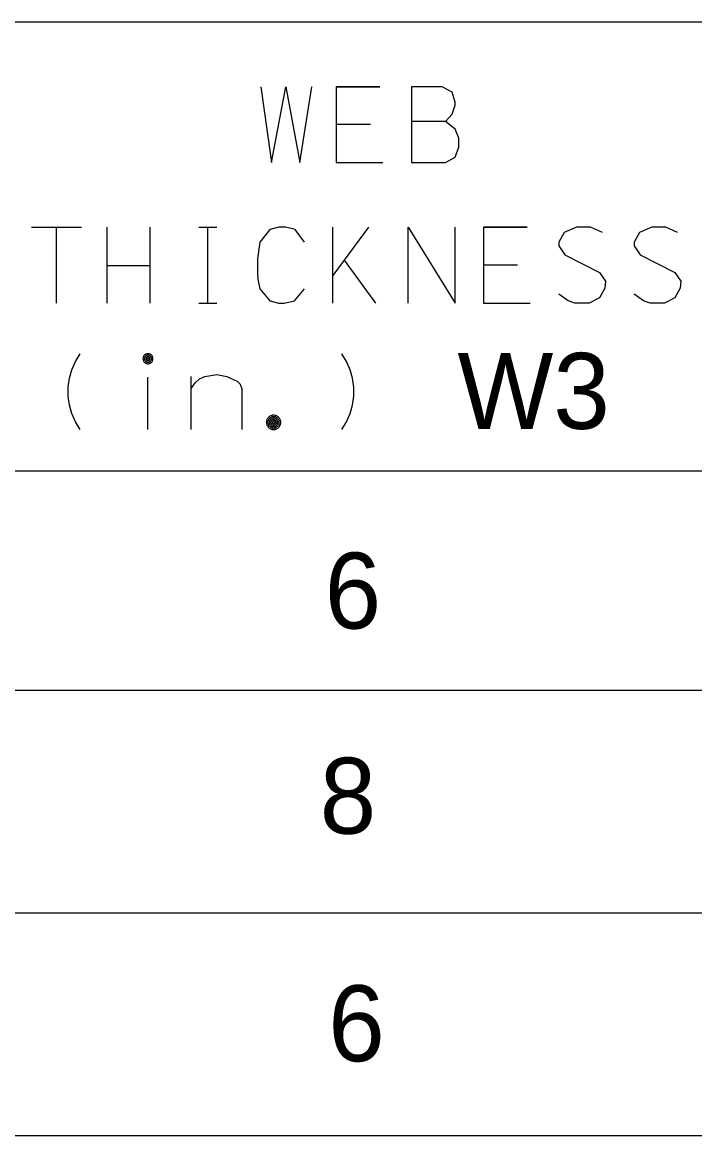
# Model space of a CAD drawing. Extents: x 635698 to 639877, y 296617 to 300175.
# Drawn here: x 639235.98 to 639262.56, y 299359.95 to 299403.96 of the extents above; entities that cross this region are included whole.
import ezdxf

# ---------------------------------------------------------------- set-up
doc = ezdxf.new("R2010")
doc.units = 0
doc.layers.add('1', color=7, linetype='Continuous')
doc.layers.add('3', color=7, linetype='Continuous')

msp = doc.modelspace()

# ---------------------------------------------------------------- linework, layer by layer
at = {"layer": '1'}
for p, q in [((639412.368, 299403.959), (639008.767, 299403.959)), ((639412.368, 299386.224), (639083.857, 299386.224)), ((639412.368, 299377.556), (639085.459, 299377.556)), ((639412.368, 299368.756), (639084.543, 299368.756)), ((639412.368, 299359.954), (639085.229, 299359.954))]:
    msp.add_line(p, q, dxfattribs=at)
at = {"layer": '3'}
for points in [[(639245.413, 299401.414), (639245.838, 299398.414), (639246.405, 299401.414), (639246.949, 299398.414), (639247.421, 299401.414)], [(639250.114, 299401.414), (639248.39, 299401.414), (639248.39, 299398.414), (639250.232, 299398.414)], [(639248.39, 299401.414), (639250.114, 299401.414)], [(639252.713, 299400.044), (639252.972, 299400.328), (639253.091, 299400.682), (639253.091, 299400.8), (639252.972, 299401.201), (639252.571, 299401.414), (639251.366, 299401.414), (639251.366, 299398.414), (639252.713, 299398.414), (639253.091, 299398.627), (639253.232, 299399.028), (639253.232, 299399.382), (639253.091, 299399.737), (639252.713, 299400.044), (639251.366, 299400.044)], [(639248.39, 299399.926), (639249.739, 299399.926)], [(639248.39, 299399.926), (639249.739, 299399.926)], [(639236.344, 299395.86), (639238.329, 299395.86)], [(639237.337, 299392.86), (639237.337, 299395.86)], [(639237.337, 299392.86), (639237.337, 299395.86)], [(639239.321, 299395.86), (639239.321, 299392.86)], [(639241.022, 299395.86), (639241.022, 299392.86)], [(639242.959, 299395.86), (639243.668, 299395.86)], [(639243.313, 299392.86), (639243.313, 299395.86)], [(639247.14, 299395.27), (639246.762, 299395.766), (639246.384, 299395.86), (639246.124, 299395.86), (639245.77, 299395.766), (639245.369, 299395.27), (639245.274, 299394.608), (639245.274, 299394.254), (639245.274, 299394.017), (639245.298, 299393.805), (639245.369, 299393.427), (639245.77, 299392.955), (639246.124, 299392.86), (639246.337, 299392.86), (639246.739, 299392.955), (639247.14, 299393.427)], [(639248.251, 299392.86), (639248.251, 299395.86)], [(639249.668, 299395.86), (639248.251, 299393.947)], [(639251.227, 299392.86), (639251.227, 299395.86), (639253.093, 299392.86), (639253.093, 299395.86)], [(639255.928, 299395.86), (639254.204, 299395.86), (639254.204, 299392.86), (639256.047, 299392.86)], [(639254.204, 299395.86), (639255.928, 299395.86)], [(639258.905, 299395.647), (639258.432, 299395.86), (639257.889, 299395.86), (639257.393, 299395.647), (639257.18, 299395.27), (639257.18, 299395.128), (639257.417, 299394.774), (639258.787, 299394.065), (639259.023, 299393.734), (639258.999, 299393.451), (639258.787, 299393.073), (639258.385, 299392.86), (639257.818, 299392.86), (639257.558, 299392.955), (639257.18, 299393.214)], [(639261.881, 299395.647), (639261.409, 299395.86), (639260.866, 299395.86), (639260.37, 299395.647), (639260.157, 299395.27), (639260.157, 299395.128), (639260.393, 299394.774), (639261.763, 299394.065), (639262, 299393.734), (639261.976, 299393.451), (639261.763, 299393.073), (639261.362, 299392.86), (639260.795, 299392.86), (639260.535, 299392.955), (639260.157, 299393.214)], [(639239.321, 299394.349), (639241.022, 299394.349)], [(639249.951, 299392.86), (639248.723, 299394.561)], [(639254.204, 299394.372), (639255.553, 299394.372)], [(639254.204, 299394.372), (639255.553, 299394.372)], [(639242.959, 299392.86), (639243.668, 299392.86)], [(639238.274, 299387.861), (639238.085, 299388.169), (639237.943, 299388.499), (639237.849, 299388.83), (639237.802, 299389.184), (639237.802, 299389.539), (639237.849, 299389.893), (639237.943, 299390.223), (639238.085, 299390.554), (639238.274, 299390.861)], [(639241.15, 299390.663), (639241.149, 299390.684), (639241.146, 299390.704), (639241.14, 299390.724), (639241.133, 299390.744), (639241.124, 299390.762), (639241.112, 299390.78), (639241.099, 299390.796), (639241.084, 299390.81), (639241.069, 299390.823), (639241.051, 299390.835), (639241.033, 299390.844), (639241.013, 299390.851), (639240.993, 299390.857), (639240.973, 299390.86), (639240.952, 299390.861), (639240.931, 299390.86), (639240.911, 299390.857), (639240.891, 299390.851), (639240.872, 299390.844), (639240.853, 299390.835), (639240.836, 299390.823), (639240.82, 299390.81), (639240.805, 299390.796), (639240.792, 299390.78), (639240.781, 299390.762), (639240.771, 299390.744), (639240.764, 299390.724), (639240.758, 299390.704), (639240.755, 299390.684), (639240.754, 299390.663), (639240.755, 299390.642), (639240.758, 299390.622), (639240.764, 299390.602), (639240.771, 299390.583), (639240.781, 299390.564), (639240.792, 299390.547), (639240.805, 299390.531), (639240.82, 299390.516), (639240.836, 299390.503), (639240.853, 299390.492), (639240.872, 299390.482), (639240.891, 299390.475), (639240.911, 299390.47), (639240.931, 299390.466), (639240.952, 299390.465), (639240.973, 299390.466), (639240.993, 299390.47), (639241.013, 299390.475), (639241.033, 299390.482), (639241.051, 299390.492), (639241.069, 299390.503), (639241.084, 299390.516), (639241.099, 299390.531), (639241.112, 299390.547), (639241.124, 299390.564), (639241.133, 299390.583), (639241.14, 299390.602), (639241.146, 299390.622), (639241.149, 299390.642), (639241.15, 299390.663)], [(639241.09, 299390.663), (639241.089, 299390.678), (639241.087, 299390.692), (639241.083, 299390.706), (639241.078, 299390.719), (639241.072, 299390.732), (639241.064, 299390.744), (639241.055, 299390.756), (639241.044, 299390.766), (639241.033, 299390.775), (639241.021, 299390.783), (639241.008, 299390.789), (639240.995, 299390.794), (639240.981, 299390.798), (639240.966, 299390.801), (639240.952, 299390.801), (639240.938, 299390.801), (639240.923, 299390.798), (639240.909, 299390.794), (639240.896, 299390.789), (639240.883, 299390.783), (639240.871, 299390.775), (639240.86, 299390.766), (639240.85, 299390.756), (639240.841, 299390.744), (639240.832, 299390.732), (639240.826, 299390.719), (639240.821, 299390.706), (639240.817, 299390.692), (639240.815, 299390.678), (639240.814, 299390.663), (639240.815, 299390.649), (639240.817, 299390.635), (639240.821, 299390.62), (639240.826, 299390.607), (639240.832, 299390.594), (639240.841, 299390.582), (639240.85, 299390.571), (639240.86, 299390.561), (639240.871, 299390.552), (639240.883, 299390.544), (639240.896, 299390.537), (639240.909, 299390.532), (639240.923, 299390.528), (639240.938, 299390.526), (639240.952, 299390.525), (639240.966, 299390.526), (639240.981, 299390.528), (639240.995, 299390.532), (639241.008, 299390.537), (639241.021, 299390.544), (639241.033, 299390.552), (639241.044, 299390.561), (639241.055, 299390.571), (639241.064, 299390.582), (639241.072, 299390.594), (639241.078, 299390.607), (639241.083, 299390.62), (639241.087, 299390.635), (639241.089, 299390.649), (639241.09, 299390.663)], [(639241.03, 299390.663), (639241.03, 299390.671), (639241.028, 299390.679), (639241.026, 299390.687), (639241.023, 299390.695), (639241.02, 299390.702), (639241.015, 299390.709), (639241.01, 299390.715), (639241.004, 299390.721), (639240.998, 299390.726), (639240.991, 299390.731), (639240.984, 299390.734), (639240.976, 299390.737), (639240.968, 299390.739), (639240.96, 299390.741), (639240.952, 299390.741), (639240.944, 299390.741), (639240.936, 299390.739), (639240.928, 299390.737), (639240.92, 299390.734), (639240.913, 299390.731), (639240.906, 299390.726), (639240.9, 299390.721), (639240.894, 299390.715), (639240.889, 299390.709), (639240.884, 299390.702), (639240.881, 299390.695), (639240.878, 299390.687), (639240.876, 299390.679), (639240.875, 299390.671), (639240.874, 299390.663), (639240.875, 299390.655), (639240.876, 299390.647), (639240.878, 299390.639), (639240.881, 299390.631), (639240.884, 299390.624), (639240.889, 299390.617), (639240.894, 299390.611), (639240.9, 299390.605), (639240.906, 299390.6), (639240.913, 299390.596), (639240.92, 299390.592), (639240.928, 299390.589), (639240.936, 299390.587), (639240.944, 299390.586), (639240.952, 299390.585), (639240.96, 299390.586), (639240.968, 299390.587), (639240.976, 299390.589), (639240.984, 299390.592), (639240.991, 299390.596), (639240.998, 299390.6), (639241.004, 299390.605), (639241.01, 299390.611), (639241.015, 299390.617), (639241.02, 299390.624), (639241.023, 299390.631), (639241.026, 299390.639), (639241.028, 299390.647), (639241.03, 299390.655), (639241.03, 299390.663)], [(639248.606, 299387.861), (639248.795, 299388.169), (639248.937, 299388.499), (639249.032, 299388.83), (639249.079, 299389.184), (639249.079, 299389.539), (639249.032, 299389.893), (639248.937, 299390.223), (639248.795, 299390.554), (639248.606, 299390.861)], [(639240.97, 299390.663), (639240.97, 299390.665), (639240.97, 299390.667), (639240.969, 299390.669), (639240.969, 299390.671), (639240.968, 299390.672), (639240.966, 299390.674), (639240.965, 299390.675), (639240.964, 299390.676), (639240.963, 299390.678), (639240.961, 299390.679), (639240.96, 299390.68), (639240.958, 299390.68), (639240.956, 299390.681), (639240.954, 299390.681), (639240.952, 299390.681), (639240.95, 299390.681), (639240.949, 299390.681), (639240.947, 299390.68), (639240.945, 299390.68), (639240.943, 299390.679), (639240.942, 299390.678), (639240.94, 299390.676), (639240.939, 299390.675), (639240.938, 299390.674), (639240.936, 299390.672), (639240.936, 299390.671), (639240.935, 299390.669), (639240.935, 299390.667), (639240.934, 299390.665), (639240.934, 299390.663), (639240.934, 299390.661), (639240.935, 299390.66), (639240.935, 299390.658), (639240.936, 299390.656), (639240.936, 299390.654), (639240.938, 299390.653), (639240.939, 299390.651), (639240.94, 299390.65), (639240.942, 299390.649), (639240.943, 299390.648), (639240.945, 299390.647), (639240.947, 299390.646), (639240.949, 299390.646), (639240.95, 299390.645), (639240.952, 299390.645), (639240.954, 299390.645), (639240.956, 299390.646), (639240.958, 299390.646), (639240.96, 299390.647), (639240.961, 299390.648), (639240.963, 299390.649), (639240.964, 299390.65), (639240.965, 299390.651), (639240.966, 299390.653), (639240.968, 299390.654), (639240.969, 299390.656), (639240.969, 299390.658), (639240.97, 299390.66), (639240.97, 299390.661), (639240.97, 299390.663)], [(639240.952, 299387.861), (639240.952, 299389.94)], [(639242.653, 299389.491), (639242.818, 299389.704), (639242.984, 299389.869), (639243.197, 299389.964), (639243.669, 299390.034), (639244.07, 299389.964), (639244.472, 299389.775), (639244.591, 299389.657), (639244.661, 299389.468), (639244.661, 299387.861)], [(639242.653, 299387.861), (639242.653, 299389.964)], [(639246.2, 299388.146), (639246.198, 299388.176), (639246.193, 299388.206), (639246.186, 299388.234), (639246.175, 299388.262), (639246.162, 299388.289), (639246.145, 299388.314), (639246.126, 299388.337), (639246.105, 299388.358), (639246.082, 299388.377), (639246.057, 299388.393), (639246.03, 299388.407), (639246.003, 299388.417), (639245.974, 299388.425), (639245.944, 299388.43), (639245.915, 299388.431), (639245.885, 299388.43), (639245.855, 299388.425), (639245.826, 299388.417), (639245.799, 299388.407), (639245.772, 299388.393), (639245.747, 299388.377), (639245.724, 299388.358), (639245.703, 299388.337), (639245.684, 299388.314), (639245.668, 299388.289), (639245.654, 299388.262), (639245.644, 299388.234), (639245.636, 299388.206), (639245.631, 299388.176), (639245.63, 299388.146), (639245.631, 299388.116), (639245.636, 299388.087), (639245.644, 299388.058), (639245.654, 299388.03), (639245.668, 299388.004), (639245.684, 299387.979), (639245.703, 299387.955), (639245.724, 299387.934), (639245.747, 299387.916), (639245.772, 299387.899), (639245.799, 299387.886), (639245.826, 299387.875), (639245.855, 299387.868), (639245.885, 299387.863), (639245.915, 299387.861), (639245.944, 299387.863), (639245.974, 299387.868), (639246.003, 299387.875), (639246.03, 299387.886), (639246.057, 299387.899), (639246.082, 299387.916), (639246.105, 299387.934), (639246.126, 299387.955), (639246.145, 299387.979), (639246.162, 299388.004), (639246.175, 299388.03), (639246.186, 299388.058), (639246.193, 299388.087), (639246.198, 299388.116), (639246.2, 299388.146)], [(639246.14, 299388.146), (639246.138, 299388.17), (639246.135, 299388.193), (639246.129, 299388.216), (639246.12, 299388.238), (639246.11, 299388.259), (639246.097, 299388.278), (639246.082, 299388.297), (639246.065, 299388.313), (639246.047, 299388.328), (639246.027, 299388.341), (639246.006, 299388.352), (639245.984, 299388.36), (639245.961, 299388.366), (639245.938, 299388.37), (639245.915, 299388.371), (639245.891, 299388.37), (639245.868, 299388.366), (639245.845, 299388.36), (639245.823, 299388.352), (639245.802, 299388.341), (639245.783, 299388.328), (639245.764, 299388.313), (639245.747, 299388.297), (639245.733, 299388.278), (639245.72, 299388.259), (639245.709, 299388.238), (639245.7, 299388.216), (639245.695, 299388.193), (639245.691, 299388.17), (639245.69, 299388.146), (639245.691, 299388.123), (639245.695, 299388.099), (639245.7, 299388.077), (639245.709, 299388.055), (639245.72, 299388.034), (639245.733, 299388.014), (639245.747, 299387.996), (639245.764, 299387.979), (639245.783, 299387.964), (639245.802, 299387.951), (639245.823, 299387.94), (639245.845, 299387.932), (639245.868, 299387.926), (639245.891, 299387.923), (639245.915, 299387.921), (639245.938, 299387.923), (639245.961, 299387.926), (639245.984, 299387.932), (639246.006, 299387.94), (639246.027, 299387.951), (639246.047, 299387.964), (639246.065, 299387.979), (639246.082, 299387.996), (639246.097, 299388.014), (639246.11, 299388.034), (639246.12, 299388.055), (639246.129, 299388.077), (639246.135, 299388.099), (639246.138, 299388.123), (639246.14, 299388.146)], [(639246.08, 299388.146), (639246.079, 299388.164), (639246.076, 299388.18), (639246.071, 299388.197), (639246.065, 299388.213), (639246.058, 299388.229), (639246.048, 299388.243), (639246.037, 299388.257), (639246.025, 299388.269), (639246.012, 299388.28), (639245.997, 299388.289), (639245.982, 299388.297), (639245.966, 299388.303), (639245.949, 299388.307), (639245.932, 299388.31), (639245.915, 299388.311), (639245.898, 299388.31), (639245.88, 299388.307), (639245.864, 299388.303), (639245.847, 299388.297), (639245.832, 299388.289), (639245.818, 299388.28), (639245.804, 299388.269), (639245.792, 299388.257), (639245.781, 299388.243), (639245.772, 299388.229), (639245.764, 299388.213), (639245.758, 299388.197), (639245.753, 299388.18), (639245.751, 299388.164), (639245.75, 299388.146), (639245.751, 299388.129), (639245.753, 299388.112), (639245.758, 299388.095), (639245.764, 299388.079), (639245.772, 299388.064), (639245.781, 299388.049), (639245.792, 299388.036), (639245.804, 299388.024), (639245.818, 299388.013), (639245.832, 299388.003), (639245.847, 299387.995), (639245.864, 299387.989), (639245.88, 299387.985), (639245.898, 299387.982), (639245.915, 299387.981), (639245.932, 299387.982), (639245.949, 299387.985), (639245.966, 299387.989), (639245.982, 299387.995), (639245.997, 299388.003), (639246.012, 299388.013), (639246.025, 299388.024), (639246.037, 299388.036), (639246.048, 299388.049), (639246.058, 299388.064), (639246.065, 299388.079), (639246.071, 299388.095), (639246.076, 299388.112), (639246.079, 299388.129), (639246.08, 299388.146)], [(639246.019, 299388.146), (639246.019, 299388.157), (639246.017, 299388.168), (639246.014, 299388.179), (639246.011, 299388.189), (639246.006, 299388.199), (639246, 299388.208), (639245.993, 299388.217), (639245.985, 299388.224), (639245.976, 299388.231), (639245.967, 299388.237), (639245.957, 299388.242), (639245.947, 299388.246), (639245.936, 299388.249), (639245.926, 299388.251), (639245.915, 299388.251), (639245.904, 299388.251), (639245.893, 299388.249), (639245.882, 299388.246), (639245.872, 299388.242), (639245.862, 299388.237), (639245.853, 299388.231), (639245.844, 299388.224), (639245.837, 299388.217), (639245.83, 299388.208), (639245.824, 299388.199), (639245.819, 299388.189), (639245.815, 299388.179), (639245.812, 299388.168), (639245.81, 299388.157), (639245.81, 299388.146), (639245.81, 299388.135), (639245.812, 299388.124), (639245.815, 299388.114), (639245.819, 299388.103), (639245.824, 299388.094), (639245.83, 299388.084), (639245.837, 299388.076), (639245.844, 299388.068), (639245.853, 299388.061), (639245.862, 299388.055), (639245.872, 299388.05), (639245.882, 299388.046), (639245.893, 299388.043), (639245.904, 299388.042), (639245.915, 299388.041), (639245.926, 299388.042), (639245.936, 299388.043), (639245.947, 299388.046), (639245.957, 299388.05), (639245.967, 299388.055), (639245.976, 299388.061), (639245.985, 299388.068), (639245.993, 299388.076), (639246, 299388.084), (639246.006, 299388.094), (639246.011, 299388.103), (639246.014, 299388.114), (639246.017, 299388.124), (639246.019, 299388.135), (639246.019, 299388.146)], [(639245.96, 299388.146), (639245.959, 299388.151), (639245.959, 299388.155), (639245.958, 299388.16), (639245.956, 299388.165), (639245.954, 299388.169), (639245.951, 299388.173), (639245.948, 299388.176), (639245.945, 299388.18), (639245.941, 299388.183), (639245.937, 299388.185), (639245.933, 299388.187), (639245.929, 299388.189), (639245.924, 299388.19), (639245.919, 299388.191), (639245.915, 299388.191), (639245.91, 299388.191), (639245.905, 299388.19), (639245.901, 299388.189), (639245.896, 299388.187), (639245.892, 299388.185), (639245.888, 299388.183), (639245.885, 299388.18), (639245.881, 299388.176), (639245.878, 299388.173), (639245.876, 299388.169), (639245.873, 299388.165), (639245.872, 299388.16), (639245.871, 299388.155), (639245.87, 299388.151), (639245.87, 299388.146), (639245.87, 299388.142), (639245.871, 299388.137), (639245.872, 299388.132), (639245.873, 299388.128), (639245.876, 299388.124), (639245.878, 299388.12), (639245.881, 299388.116), (639245.885, 299388.113), (639245.888, 299388.11), (639245.892, 299388.107), (639245.896, 299388.105), (639245.901, 299388.103), (639245.905, 299388.102), (639245.91, 299388.102), (639245.915, 299388.101), (639245.919, 299388.102), (639245.924, 299388.102), (639245.929, 299388.103), (639245.933, 299388.105), (639245.937, 299388.107), (639245.941, 299388.11), (639245.945, 299388.113), (639245.948, 299388.116), (639245.951, 299388.12), (639245.954, 299388.124), (639245.956, 299388.128), (639245.958, 299388.132), (639245.959, 299388.137), (639245.959, 299388.142), (639245.96, 299388.146)]]:
    msp.add_lwpolyline(points, dxfattribs=at)

# ---------------------------------------------------------------- texts
for s, height, p in [('W3', 3, (639253.182, 299387.891)), ('6', 3.001, (639247.934, 299379.997)), ('8', 3.001, (639247.738, 299371.892)), ('6', 3.001, (639248.075, 299362.898))]:
    msp.add_text(s, height=height, dxfattribs=at).set_placement(p)

doc.saveas('drawing.dxf')
